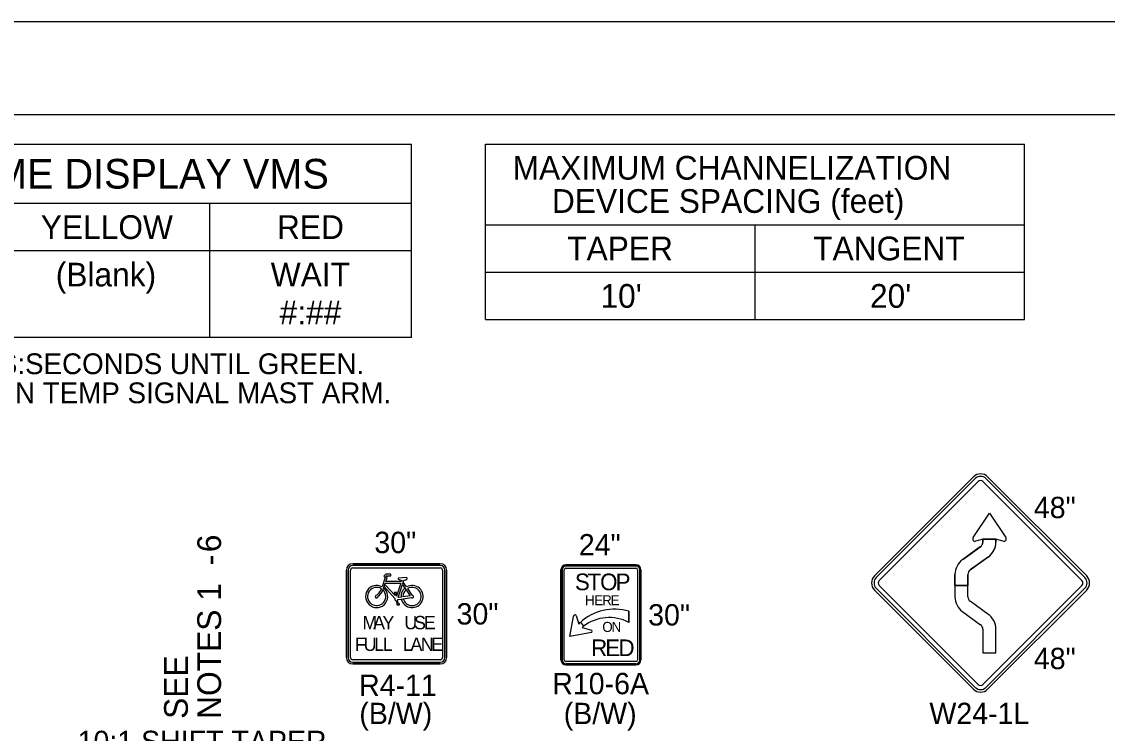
# Model space of a CAD drawing. Extents: x 99977 to 100176, y 99905 to 100011.
# Drawn here: x 100123.547 to 100127.209, y 99978.288 to 99980.687 of the extents above; entities that cross this region are included whole.
import ezdxf

# ---------------------------------------------------------------- set-up
doc = ezdxf.new("R2010")
doc.units = 0
for name, color, linetype in [('Default', 7, 'Continuous'), ('SH_GI_PlotLimits', 7, 'Continuous'), ('SH_GI_SheetBorder', 7, 'Continuous'), ('SH_TI_Tables', 7, 'Continuous'), ('TR_SN_ConstructionSigns', 7, 'Continuous'), ('TR_WZ_PortableChangeMessageSign', 7, 'Continuous'), ('TR_WZ_WorkZoneTextCurrent', 7, 'Continuous')]:
    doc.layers.add(name, color=color, linetype=linetype)

msp = doc.modelspace()

# ---------------------------------------------------------------- linework, layer by layer
at = {"layer": 'Default'}
for p, q in [((100126.7575, 99979.1531), (100126.4234, 99978.819)), ((100127.1393, 99978.819), (100126.8052, 99979.1531)), ((100126.4234, 99978.7713), (100126.7575, 99978.4372)), ((100126.8052, 99978.4372), (100127.1393, 99978.7713))]:
    msp.add_line(p, q, dxfattribs=at)
for centre, start, end in [((100126.7814, 99979.1293), 45, 135), ((100126.4472, 99978.7952), 135, 225), ((100127.1155, 99978.7952), 315, 45), ((100126.7814, 99978.4611), 225, 315)]:
    msp.add_arc(centre, 0.0338, start, end, dxfattribs=at)
at = {"layer": 'SH_GI_PlotLimits'}
msp.add_lwpolyline([(100119.0625, 99969.6875), (100136.0625, 99969.6875), (100136.0625, 99980.6875), (100119.0625, 99980.6875)], close=True, dxfattribs=at)
at = {"layer": 'SH_GI_SheetBorder'}
msp.add_line((100120, 99980.375), (100135.75, 99980.375), dxfattribs=at)
at = {"layer": 'SH_TI_Tables'}
for p, q in [((100125.1118, 99980.275), (100126.93, 99980.275)), ((100125.1118, 99979.683), (100125.1118, 99980.275)), ((100126.93, 99979.683), (100126.93, 99980.275)), ((100125.1118, 99980.003), (100126.93, 99980.003)), ((100126.0209, 99979.683), (100126.0209, 99980.003)), ((100125.1118, 99979.843), (100126.0209, 99979.843)), ((100126.0209, 99979.843), (100126.93, 99979.843)), ((100125.1118, 99979.683), (100126.93, 99979.683))]:
    msp.add_line(p, q, dxfattribs=at)
at = {"layer": 'TR_SN_ConstructionSigns'}
for p, q in [((100126.4234, 99978.819), (100126.7575, 99979.1531)), ((100126.7635, 99979.1472), (100126.4293, 99978.8131)), ((100126.4393, 99978.8031), (100126.7734, 99979.1372)), ((100126.7893, 99979.1372), (100127.1234, 99978.8031)), ((100127.1334, 99978.8131), (100126.7992, 99979.1472)), ((100126.8052, 99979.1531), (100127.1393, 99978.819)), ((100126.7564, 99978.9482), (100126.8113, 99979.0304)), ((100126.8113, 99979.0304), (100126.8662, 99978.9482)), ((100126.7211, 99978.8746), (100126.7819, 99978.9183)), ((100126.7813, 99978.9179), (100126.7211, 99978.8746)), ((100126.7905, 99978.9427), (100126.7647, 99978.9356)), ((100126.7894, 99978.9427), (100126.8332, 99978.9427)), ((100126.7894, 99978.9333), (100126.7894, 99978.9427)), ((100126.8332, 99978.9427), (100126.7894, 99978.9427)), ((100126.7894, 99978.9427), (100126.7894, 99978.9333)), ((100126.8321, 99978.9427), (100126.7905, 99978.9427)), ((100126.7905, 99978.9427), (100126.7905, 99978.9427)), ((100126.8579, 99978.9356), (100126.8321, 99978.9427)), ((100126.8321, 99978.9427), (100126.8321, 99978.9427)), ((100126.8332, 99978.9427), (100126.8332, 99978.9333)), ((100126.8332, 99978.9333), (100126.8332, 99978.9427)), ((100126.8082, 99978.8833), (100126.7467, 99978.839)), ((100124.6634, 99978.8599), (100124.9588, 99978.8599)), ((100124.9588, 99978.8599), (100124.6634, 99978.8599)), ((100124.9588, 99978.8599), (100124.6634, 99978.8599)), ((100124.9588, 99978.8543), (100124.6634, 99978.8543)), ((100124.6634, 99978.8458), (100124.9588, 99978.8458)), ((100125.3658, 99978.8396), (100125.3658, 99978.5358)), ((100125.3658, 99978.5358), (100125.3658, 99978.8396)), ((100125.3658, 99978.8396), (100125.3658, 99978.5358)), ((100125.3658, 99978.5358), (100125.3658, 99978.8396)), ((100125.37, 99978.8396), (100125.37, 99978.5358)), ((100125.377, 99978.5358), (100125.377, 99978.8396)), ((100125.6189, 99978.8565), (100125.3827, 99978.8565)), ((100125.3827, 99978.8565), (100125.6189, 99978.8565)), ((100125.6189, 99978.8565), (100125.3827, 99978.8565)), ((100125.3827, 99978.8565), (100125.6189, 99978.8565)), ((100125.6189, 99978.8522), (100125.3827, 99978.8522)), ((100125.3827, 99978.8452), (100125.6189, 99978.8452)), ((100125.6245, 99978.8396), (100125.6245, 99978.5358)), ((100125.6316, 99978.5358), (100125.6316, 99978.8396)), ((100125.6358, 99978.5358), (100125.6358, 99978.8396)), ((100125.6358, 99978.8396), (100125.6358, 99978.5358)), ((100125.6358, 99978.5358), (100125.6358, 99978.8396)), ((100125.6358, 99978.8396), (100125.6358, 99978.5358)), ((100124.6423, 99978.5435), (100124.6423, 99978.8388)), ((100124.6423, 99978.8388), (100124.6423, 99978.5435)), ((100124.6423, 99978.8388), (100124.6423, 99978.5435)), ((100124.648, 99978.8388), (100124.648, 99978.5435)), ((100124.6564, 99978.5435), (100124.6564, 99978.8388)), ((100124.7728, 99978.8131), (100124.7624, 99978.782)), ((100124.7751, 99978.8247), (100124.7681, 99978.8178)), ((100124.7681, 99978.8178), (100124.7728, 99978.8131)), ((100124.775, 99978.8006), (100124.7792, 99978.8131)), ((100124.7916, 99978.8247), (100124.7751, 99978.8247)), ((100124.7752, 99978.8171), (100124.7774, 99978.8192)), ((100124.7792, 99978.8131), (100124.7752, 99978.8171)), ((100124.7774, 99978.8192), (100124.7916, 99978.8192)), ((100124.7916, 99978.8192), (100124.7916, 99978.8247)), ((100124.8435, 99978.8135), (100124.8186, 99978.8118)), ((100124.8288, 99978.804), (100124.8276, 99978.8006)), ((100124.8338, 99978.7983), (100124.8357, 99978.8041)), ((100124.9658, 99978.8388), (100124.9658, 99978.5435)), ((100124.9742, 99978.5435), (100124.9742, 99978.8388)), ((100124.9798, 99978.8388), (100124.9798, 99978.5435)), ((100124.9798, 99978.5435), (100124.9798, 99978.8388)), ((100124.9798, 99978.5435), (100124.9798, 99978.8388)), ((100126.6951, 99978.7862), (100126.6951, 99978.8237)), ((100126.6951, 99978.8237), (100126.6951, 99978.7862)), ((100126.7389, 99978.8237), (100126.7389, 99978.7862)), ((100126.7389, 99978.7862), (100126.7389, 99978.8237)), ((100124.7676, 99978.7784), (100124.7653, 99978.7717)), ((100124.7676, 99978.7784), (100124.7692, 99978.7831)), ((100124.7692, 99978.7831), (100124.7715, 99978.7902)), ((100124.7692, 99978.7831), (100124.8058, 99978.7433)), ((100124.7715, 99978.7902), (100124.7728, 99978.794)), ((100124.8062, 99978.7526), (100124.7715, 99978.7902)), ((100124.7728, 99978.794), (100124.8254, 99978.794)), ((100124.8276, 99978.8006), (100124.775, 99978.8006)), ((100124.8254, 99978.794), (100124.811, 99978.7507)), ((100124.8164, 99978.7462), (100124.8312, 99978.7904)), ((100124.8338, 99978.7983), (100124.8312, 99978.7904)), ((100124.8312, 99978.7904), (100124.8396, 99978.778)), ((100124.845, 99978.7818), (100124.8338, 99978.7983)), ((100124.8396, 99978.778), (100124.8433, 99978.7725)), ((100124.8433, 99978.7725), (100124.8571, 99978.7522)), ((100124.8636, 99978.7544), (100124.8487, 99978.7763)), ((100126.7575, 99978.4372), (100126.4234, 99978.7713)), ((100126.4293, 99978.7773), (100126.7635, 99978.4432)), ((100126.7734, 99978.4531), (100126.4393, 99978.7872)), ((100126.7389, 99978.7862), (100126.6951, 99978.7862)), ((100126.6951, 99978.7862), (100126.7389, 99978.7862)), ((100126.7389, 99978.7862), (100126.6951, 99978.7862)), ((100126.6951, 99978.7862), (100126.6951, 99978.7486)), ((100126.7389, 99978.7862), (100126.6951, 99978.7862)), ((100126.6951, 99978.7862), (100126.6951, 99978.7486)), ((100126.7389, 99978.7486), (100126.7389, 99978.7862)), ((100126.7389, 99978.7486), (100126.7389, 99978.7862)), ((100127.1234, 99978.7872), (100126.7893, 99978.4531)), ((100126.7992, 99978.4432), (100127.1334, 99978.7773)), ((100127.1393, 99978.7713), (100126.8052, 99978.4372)), ((100124.8115, 99978.7633), (100124.8027, 99978.7633)), ((100124.8049, 99978.76), (100124.8062, 99978.7526)), ((100124.811, 99978.7507), (100124.8093, 99978.76)), ((100124.8093, 99978.76), (100124.8115, 99978.76)), ((100124.8101, 99978.7352), (100124.8137, 99978.7244)), ((100124.8115, 99978.76), (100124.8115, 99978.7633)), ((100124.8183, 99978.7244), (100124.8143, 99978.7366)), ((100124.816, 99978.7395), (100124.8273, 99978.7411)), ((100124.8264, 99978.7477), (100124.8164, 99978.7462)), ((100124.8273, 99978.7411), (100124.8338, 99978.7421)), ((100124.8571, 99978.7522), (100124.8329, 99978.7486)), ((100124.8338, 99978.7421), (100124.8601, 99978.746)), ((100126.8062, 99978.6905), (100126.7467, 99978.7333)), ((100126.8062, 99978.6905), (100126.7467, 99978.7333)), ((100124.8137, 99978.7244), (100124.8119, 99978.7244)), ((100124.8119, 99978.7244), (100124.8119, 99978.7211)), ((100124.8119, 99978.7211), (100124.8207, 99978.7211)), ((100124.8207, 99978.7244), (100124.8183, 99978.7244)), ((100124.8207, 99978.7211), (100124.8207, 99978.7244)), ((100125.5953, 99978.7001), (100125.5949, 99978.6623)), ((100125.5949, 99978.6623), (100125.5953, 99978.7001)), ((100126.7211, 99978.6977), (100126.7813, 99978.6544)), ((100126.7211, 99978.6977), (100126.7813, 99978.6544)), ((100125.3953, 99978.6146), (100125.4076, 99978.6816)), ((100125.4173, 99978.6859), (100125.4258, 99978.6568)), ((100125.4258, 99978.6568), (100125.4315, 99978.6625)), ((100125.4315, 99978.6625), (100125.442, 99978.6491)), ((100125.4315, 99978.6625), (100125.442, 99978.6491)), ((100125.4683, 99978.6281), (100125.3953, 99978.6146)), ((100125.442, 99978.6491), (100125.4377, 99978.6448)), ((100125.4377, 99978.6448), (100125.4685, 99978.6365)), ((100126.7894, 99978.639), (100126.7894, 99978.5599)), ((100126.7894, 99978.639), (100126.7894, 99978.5599)), ((100126.8332, 99978.5599), (100126.8332, 99978.639)), ((100126.8332, 99978.5599), (100126.8332, 99978.639)), ((100126.7894, 99978.5599), (100126.8332, 99978.5599)), ((100126.7894, 99978.5599), (100126.8332, 99978.5599)), ((100124.9588, 99978.5364), (100124.6634, 99978.5364)), ((100124.6634, 99978.528), (100124.9588, 99978.528)), ((100124.9588, 99978.5224), (100124.6634, 99978.5224)), ((100124.6634, 99978.5224), (100124.9588, 99978.5224)), ((100124.6634, 99978.5224), (100124.9588, 99978.5224)), ((100125.6189, 99978.5302), (100125.3827, 99978.5302)), ((100125.3827, 99978.5232), (100125.6189, 99978.5232)), ((100125.3827, 99978.519), (100125.6189, 99978.519)), ((100125.6189, 99978.519), (100125.3827, 99978.519)), ((100125.3827, 99978.519), (100125.6189, 99978.519)), ((100125.6189, 99978.519), (100125.3827, 99978.519))]:
    msp.add_line(p, q, dxfattribs=at)
for points in [[(100126.7467, 99978.839), (100126.8062, 99978.8818), (100126.8082, 99978.8833)], [(100124.8027, 99978.7633), (100124.8027, 99978.76), (100124.8049, 99978.76)]]:
    msp.add_lwpolyline(points, dxfattribs=at)
for centre, radius, start, end in [((100126.7814, 99979.1293), 0.0338, 45, 135), ((100126.7814, 99979.1293), 0.0253, 45, 135), ((100126.7814, 99979.1293), 0.0113, 45, 135), ((100126.7706, 99978.9333), 0.0188, 304.5651, 0), ((100126.7706, 99978.9333), 0.0188, 304.5651, 0), ((100126.7706, 99978.9333), 0.0626, 304.5791, 0), ((100126.7706, 99978.9333), 0.0626, 306.9172, 0), ((100124.6634, 99978.8388), 0.0211, 90, 180), ((100124.6634, 99978.8388), 0.0211, 90, 180), ((100124.6634, 99978.8388), 0.0211, 90, 180), ((100124.6634, 99978.8388), 0.0155, 90, 180), ((100124.6634, 99978.8388), 0.00703, 90, 180), ((100124.9588, 99978.8388), 0.0211, 0, 90), ((100124.9588, 99978.8388), 0.0211, 0, 90), ((100124.9588, 99978.8388), 0.0211, 0, 90), ((100124.9588, 99978.8388), 0.0155, 0, 90), ((100124.9588, 99978.8388), 0.00703, 0, 90), ((100125.3827, 99978.8396), 0.0169, 90, 180), ((100125.3827, 99978.8396), 0.0169, 90, 180), ((100125.3827, 99978.8396), 0.0169, 90, 180), ((100125.3827, 99978.8396), 0.0169, 90, 180), ((100125.3827, 99978.8396), 0.0127, 90, 180), ((100125.3827, 99978.8396), 0.00562, 90, 180), ((100125.6189, 99978.8396), 0.0169, 0, 90), ((100125.6189, 99978.8396), 0.0169, 0, 90), ((100125.6189, 99978.8396), 0.0169, 0, 90), ((100125.6189, 99978.8396), 0.0169, 0, 90), ((100125.6189, 99978.8396), 0.0127, 0, 90), ((100125.6189, 99978.8396), 0.00562, 0, 90), ((100126.7577, 99978.8237), 0.0626, 125.7411, 180), ((100126.7577, 99978.8237), 0.0626, 125.7411, 180), ((100124.8186, 99978.8096), 0.00219, 89.3854, 243.6828), ((100124.8438, 99978.8102), 0.00329, 294.5519, 96.4128), ((100126.4472, 99978.7952), 0.0338, 135, 225), ((100126.4472, 99978.7952), 0.0253, 135, 225), ((100126.4472, 99978.7952), 0.0113, 135, 225), ((100126.7577, 99978.8237), 0.0188, 125.7481, 180), ((100126.7577, 99978.8237), 0.0188, 125.7481, 180), ((100127.1155, 99978.7952), 0.0113, 315, 45), ((100127.1155, 99978.7952), 0.0253, 315, 45), ((100127.1155, 99978.7952), 0.0338, 315, 45), ((100124.7441, 99978.7495), 0.0373, 60.5529, 50.868), ((100124.7441, 99978.7495), 0.0307, 58.1532, 46.1649), ((100124.8636, 99978.7495), 0.0373, 130.0889, 182.8379), ((100124.8636, 99978.7495), 0.0373, 192.9622, 119.9648), ((100124.8636, 99978.7495), 0.0307, 131.3616, 181.6359), ((100124.8636, 99978.7495), 0.0307, 193.937, 119.0598), ((100124.7441, 99978.7495), 0.00493, 105.257, 14.3233), ((100124.8106, 99978.7407), 0.00548, 151.1744, 264.8566), ((100124.8106, 99978.7407), 0.00548, 312.0053, 347.2932), ((100124.8636, 99978.7495), 0.00493, 225.1095, 90.4672), ((100126.7577, 99978.7486), 0.0626, 180, 234.2589), ((100126.7577, 99978.7486), 0.0626, 180, 234.2589), ((100126.7577, 99978.7486), 0.0188, 180, 234.2519), ((100126.7577, 99978.7486), 0.0188, 180, 234.2519), ((100125.5469, 99978.5352), 0.1718, 73.6434, 132.2131), ((100125.5469, 99978.5352), 0.1718, 73.6434, 132.2131), ((100125.5288, 99978.5358), 0.1427, 62.4149, 127.4769), ((100125.5288, 99978.5358), 0.1427, 62.4149, 127.4769), ((100126.7706, 99978.639), 0.0626, 0, 55.4209), ((100126.7706, 99978.639), 0.0626, 0, 55.4209), ((100126.7706, 99978.639), 0.0188, 0, 55.4349), ((100126.7706, 99978.639), 0.0188, 0, 55.4349), ((100124.6634, 99978.5435), 0.0211, 180, 270), ((100124.6634, 99978.5435), 0.0211, 180, 270), ((100124.6634, 99978.5435), 0.0211, 180, 270), ((100124.6634, 99978.5435), 0.0155, 180, 270), ((100124.6634, 99978.5435), 0.00703, 180, 270), ((100124.9588, 99978.5435), 0.0211, 270, 0), ((100124.9588, 99978.5435), 0.0211, 270, 0), ((100124.9588, 99978.5435), 0.0155, 270, 0), ((100124.9588, 99978.5435), 0.00703, 270, 0), ((100124.9588, 99978.5435), 0.0211, 270, 0), ((100125.3827, 99978.5358), 0.0169, 180, 270), ((100125.3827, 99978.5358), 0.0169, 180, 270), ((100125.3827, 99978.5358), 0.0169, 180, 270), ((100125.3827, 99978.5358), 0.0169, 180, 270), ((100125.3827, 99978.5358), 0.0127, 180, 270), ((100125.3827, 99978.5358), 0.00562, 180, 270), ((100125.6189, 99978.5358), 0.0169, 270, 0), ((100125.6189, 99978.5358), 0.0169, 270, 0), ((100125.6189, 99978.5358), 0.0169, 270, 0), ((100125.6189, 99978.5358), 0.0127, 270, 0), ((100125.6189, 99978.5358), 0.00562, 270, 0), ((100125.6189, 99978.5358), 0.0169, 270, 0), ((100126.7814, 99978.4611), 0.0338, 225, 315), ((100126.7814, 99978.4611), 0.0253, 225, 315), ((100126.7814, 99978.4611), 0.0113, 225, 315)]:
    msp.add_arc(centre, radius, start, end, dxfattribs=at)
for centre, major_axis, ratio, start_param, end_param in [((100126.7627, 99978.9435), (0, -0.00816), 0.95, 4.099596, 6.537073), ((100126.8599, 99978.9435), (0, 0.00816), 0.95, 2.887705, 5.325182), ((100124.8317, 99978.8148), (-0.0186, 0), 0.588235, 0.686048, 1.410588), ((100124.8317, 99978.8148), (-0.0186, 0), 0.588235, 1.786993, 2.401245), ((100124.749, 99978.7702), (-0.0105, -0.0158), 0.413554, 0.494612, 2.170849), ((100124.749, 99978.7702), (-0.014, -0.021), 0.55814, 0.868091, 1.989998), ((100125.4134, 99978.6817), (-0.00583, -0.00008), 0.989437, 3.962549, 6.283185), ((100125.4664, 99978.6324), (-0.00414, 0.00215), 0.999053, 2.490568, 4.712389)]:
    msp.add_ellipse(centre, major_axis=major_axis, ratio=ratio, start_param=start_param, end_param=end_param, dxfattribs=at)
at = {"layer": 'TR_WZ_PortableChangeMessageSign'}
for p, q in [((100122.8218, 99980.275), (100124.8618, 99980.275)), ((100124.8618, 99979.6227), (100124.8618, 99980.275)), ((100124.8618, 99980.075), (100122.8218, 99980.075)), ((100124.1818, 99979.6227), (100124.1818, 99980.075)), ((100124.1818, 99979.915), (100123.5018, 99979.915)), ((100124.8618, 99979.915), (100124.1818, 99979.915)), ((100124.8618, 99979.6227), (100122.8218, 99979.6227))]:
    msp.add_line(p, q, dxfattribs=at)

# ---------------------------------------------------------------- texts
at = {"layer": 'SH_TI_Tables'}
for s, p in [('MAXIMUM CHANNELIZATION', (100125.2027, 99980.155)), ('DEVICE SPACING (feet)', (100125.3353, 99980.043)), ('TAPER', (100125.3869, 99979.883)), ('TANGENT', (100126.2166, 99979.883)), ("10'", (100125.4991, 99979.723)), ("20'", (100126.4082, 99979.723))]:
    msp.add_text(s, height=0.08, rotation=360, dxfattribs=at).set_placement(p)
at = {"layer": 'TR_SN_ConstructionSigns'}
for s, p in [('48"', (100126.9611, 99979.0137)), ('30"', (100124.7363, 99978.8959)), ('24"', (100125.426, 99978.888)), ('30"', (100125.0137, 99978.6551)), ('30"', (100125.66, 99978.6517)), ('48"', (100126.9611, 99978.5046)), ('R4-11', (100124.6848, 99978.4144)), ('R10-6A', (100125.3364, 99978.42)), ('(B/W)', (100124.6856, 99978.3193)), ('(B/W)', (100125.3752, 99978.3192)), ('W24-1L', (100126.6088, 99978.3193))]:
    msp.add_text(s, height=0.072, rotation=360, dxfattribs=at).set_placement(p)
for s, height, p in [('S', 0.0562, (100125.413, 99978.7707)), ('T', 0.0562, (100125.4558, 99978.7707)), ('O', 0.0562, (100125.498, 99978.7707)), ('P', 0.0562, (100125.5503, 99978.7707)), ('H', 0.0338, (100125.4471, 99978.7201)), ('E', 0.0338, (100125.4782, 99978.7201)), ('R', 0.0338, (100125.5048, 99978.7201)), ('E', 0.0338, (100125.5335, 99978.7201)), ('M', 0.045, (100124.6961, 99978.6391)), ('A', 0.045, (100124.7321, 99978.6391)), ('Y', 0.045, (100124.7636, 99978.6391)), ('U', 0.045, (100124.8374, 99978.6391)), ('S', 0.045, (100124.8703, 99978.6391)), ('E', 0.045, (100124.9031, 99978.6391)), ('O', 0.0338, (100125.5052, 99978.6301)), ('N', 0.0338, (100125.5366, 99978.6301)), ('F', 0.045, (100124.6709, 99978.566)), ('U', 0.045, (100124.7002, 99978.566)), ('L', 0.045, (100124.7353, 99978.566)), ('L', 0.045, (100124.7645, 99978.566)), ('L', 0.045, (100124.8325, 99978.566)), ('A', 0.045, (100124.8581, 99978.566)), ('N', 0.045, (100124.8932, 99978.566)), ('E', 0.045, (100124.9283, 99978.566)), ('R', 0.0562, (100125.4677, 99978.5485)), ('E', 0.0562, (100125.5155, 99978.5485)), ('D', 0.0562, (100125.56, 99978.5485))]:
    msp.add_text(s, height=height, dxfattribs=at).set_placement(p)
at = {"layer": 'TR_WZ_PortableChangeMessageSign'}
for s, height, p in [('WAIT-TIME DISPLAY VMS', 0.1, (100122.9556, 99980.125)), ('YELLOW', 0.08, (100123.6109, 99979.955)), ('RED', 0.08, (100124.4078, 99979.955)), ('(Blank)', 0.08, (100123.6614, 99979.795)), ('WAIT', 0.08, (100124.3868, 99979.795)), ('#:##', 0.08, (100124.4169, 99979.667)), ('#:## = MINUTES:SECONDS UNTIL GREEN.', 0.07, (100122.8218, 99979.4993)), ('LOCATE VMS ON TEMP SIGNAL MAST ARM.', 0.07, (100122.8218, 99979.4013))]:
    msp.add_text(s, height=height, rotation=360, dxfattribs=at).set_placement(p)
at = {"layer": 'TR_WZ_WorkZoneTextCurrent'}
for s, p in [('6', (100124.2191, 99978.8988)), ('-', (100124.2191, 99978.8547)), ('NOTES 1', (100124.2191, 99978.3369)), ('SEE', (100124.1071, 99978.3369))]:
    msp.add_text(s, height=0.08, rotation=90, dxfattribs=at).set_placement(p)
msp.add_text('10:1 SHIFT TAPER', height=0.072, dxfattribs=at).set_placement((100123.7352, 99978.2249))

doc.saveas('drawing.dxf')
